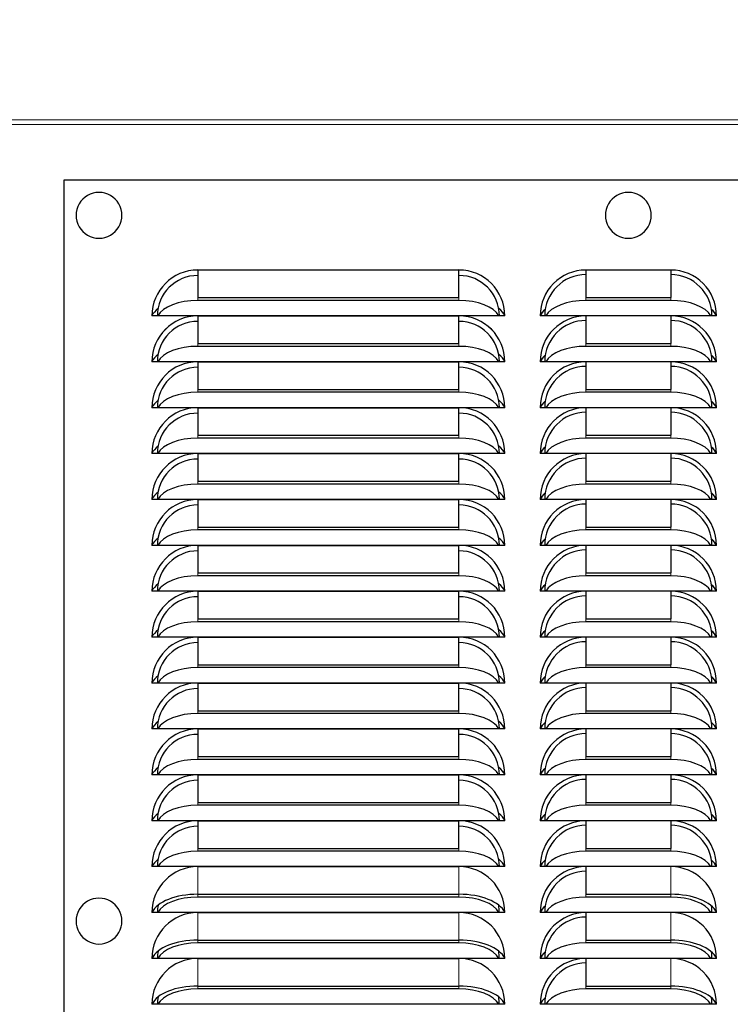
# Model space of a CAD drawing. Header units: millimetres. Extents: x 0 to 29700, y -16 to 21000.
# Tile 317 of 357: x 21002 to 21203, y 17077 to 17356. Entities that reach past the tile are written whole.
import ezdxf

# ---------------------------------------------------------------- set-up
doc = ezdxf.new("R2010")
doc.units = ezdxf.units.MM
doc.layers.add('1', color=7, linetype='Continuous', true_color=0xffffff)
doc.layers.add('254', color=7, linetype='Continuous', true_color=0xffffff)
doc.styles.add('latin_extended', font='simplex.shx')
doc.dimstyles.get("Standard").update_dxf_attribs({"dimtxt": 0.18, "dimasz": 0.18, "dimexe": 0.18, "dimexo": 0.0625, "dimgap": 0.09, "dimtad": 0, "dimtih": 1, "dimtoh": 1, "dimdec": 4, "dimzin": 0, "dimdsep": 46, "dimtxsty": 'Standard', "dimcen": 0.09, "dimadec": 0, "dimazin": 0, "dimtfac": 1, "dimtdec": 4, "dimtofl": 0, "dimtmove": 0, "dimatfit": 3, "dimfxl": 1, "dimtolj": 1, "dimtzin": 0, "dimarcsym": 0})

# ---------------------------------------------------------------- blocks, each defined once
blk = doc.blocks.new('_U4')
at = {"layer": '254', "color": 3, "linetype": 'Continuous', "lineweight": 13, "transparency": 16777216}
for p, q in [((28056.49, 18872.66), (28056.49, 14093.8)), ((18212.99, 16851.58), (18212.99, 14093.8)), ((18387.99, 14143.8), (27881.49, 14143.8))]:
    blk.add_line(p, q, dxfattribs=at)
at = {"layer": '254', "color": 3, "transparency": 16777216}
for points in [[(18387.99, 14172.97), (18387.99, 14114.64), (18212.99, 14143.8)], [(27881.49, 14114.64), (27881.49, 14172.97), (28056.49, 14143.8)]]:
    blk.add_solid(points, dxfattribs=at)
at = {"layer": 'Defpoints', "color": 0, "transparency": 16777216}
for p in [(28056.49, 18922.66), (18212.99, 16901.58), (28056.49, 14143.8)]:
    blk.add_point(p, dxfattribs=at)
at = {"layer": '254', "color": 2, "lineweight": 13, "transparency": 16777216, "insert": (22822.24, 14406.3), "char_height": 175, "attachment_point": 1, "style": 'latin_extended'}
blk.add_mtext('\\A1;9844', dxfattribs=at)

msp = doc.modelspace()

# ---------------------------------------------------------------- linework, layer by layer
at = {"layer": '1', "color": 4, "linetype": 'Continuous', "lineweight": 13}
for p, q in [((21355.987, 17327.856), (20561.487, 17327.856)), ((21355.987, 17326.503), (20561.487, 17326.503)), ((21051.987, 17276.624), (21051.987, 17277.432)), ((21125.987, 17276.624), (21125.987, 17277.432)), ((21161.987, 17276.624), (21161.987, 17277.432)), ((21185.987, 17276.624), (21185.987, 17277.432)), ((21051.987, 17263.619), (21051.987, 17264.427)), ((21125.987, 17263.619), (21125.987, 17264.427)), ((21161.987, 17263.619), (21161.987, 17264.427)), ((21185.987, 17263.619), (21185.987, 17264.427)), ((21051.987, 17250.614), (21051.987, 17251.422)), ((21125.987, 17250.614), (21125.987, 17251.422)), ((21161.987, 17250.614), (21161.987, 17251.422)), ((21185.987, 17250.614), (21185.987, 17251.422)), ((21051.987, 17237.609), (21051.987, 17238.417)), ((21125.987, 17237.609), (21125.987, 17238.417)), ((21161.987, 17237.609), (21161.987, 17238.417)), ((21185.987, 17237.609), (21185.987, 17238.417)), ((21051.987, 17224.604), (21051.987, 17225.412)), ((21125.987, 17224.604), (21125.987, 17225.412)), ((21161.987, 17224.604), (21161.987, 17225.412)), ((21185.987, 17224.604), (21185.987, 17225.412)), ((21051.987, 17211.599), (21051.987, 17212.407)), ((21125.987, 17211.599), (21125.987, 17212.407)), ((21161.987, 17211.599), (21161.987, 17212.407)), ((21185.987, 17211.599), (21185.987, 17212.407)), ((21051.987, 17198.594), (21051.987, 17199.402)), ((21125.987, 17198.594), (21125.987, 17199.402)), ((21161.987, 17198.594), (21161.987, 17199.402)), ((21185.987, 17198.594), (21185.987, 17199.402)), ((21051.987, 17185.589), (21051.987, 17186.397)), ((21125.987, 17185.589), (21125.987, 17186.397)), ((21161.987, 17185.589), (21161.987, 17186.397)), ((21185.987, 17185.589), (21185.987, 17186.397)), ((21051.987, 17172.584), (21051.987, 17173.392)), ((21125.987, 17172.584), (21125.987, 17173.392)), ((21161.987, 17172.584), (21161.987, 17173.392)), ((21185.987, 17172.584), (21185.987, 17173.392)), ((21051.987, 17159.579), (21051.987, 17160.387)), ((21125.987, 17159.579), (21125.987, 17160.387)), ((21161.987, 17159.579), (21161.987, 17160.387)), ((21185.987, 17159.579), (21185.987, 17160.387)), ((21051.987, 17146.574), (21051.987, 17147.382)), ((21125.987, 17146.574), (21125.987, 17147.382)), ((21161.987, 17146.574), (21161.987, 17147.382)), ((21185.987, 17146.574), (21185.987, 17147.382)), ((21051.987, 17133.569), (21051.987, 17134.377)), ((21125.987, 17133.569), (21125.987, 17134.377)), ((21161.987, 17133.569), (21161.987, 17134.377)), ((21185.987, 17133.569), (21185.987, 17134.377)), ((21051.987, 17120.564), (21051.987, 17121.372)), ((21125.987, 17120.564), (21125.987, 17121.372)), ((21161.987, 17120.564), (21161.987, 17121.372)), ((21185.987, 17120.564), (21185.987, 17121.372)), ((21051.987, 17116.192), (21051.987, 17108.367)), ((21125.987, 17116.192), (21125.987, 17108.367)), ((21185.987, 17116.192), (21185.987, 17108.367)), ((21051.987, 17107.559), (21051.987, 17108.367)), ((21125.987, 17107.559), (21125.987, 17108.367)), ((21161.987, 17107.559), (21161.987, 17108.367)), ((21185.987, 17107.559), (21185.987, 17108.367)), ((21051.987, 17103.187), (21051.987, 17095.362)), ((21125.987, 17103.187), (21125.987, 17095.362)), ((21185.987, 17103.187), (21185.987, 17095.362)), ((21051.987, 17094.554), (21051.987, 17095.362)), ((21125.987, 17094.554), (21125.987, 17095.362)), ((21161.987, 17094.554), (21161.987, 17095.362)), ((21185.987, 17094.554), (21185.987, 17095.362)), ((21051.987, 17090.182), (21051.987, 17082.357)), ((21125.987, 17090.182), (21125.987, 17082.357)), ((21185.987, 17090.182), (21185.987, 17082.357)), ((21051.987, 17081.549), (21051.987, 17082.357)), ((21125.987, 17081.549), (21125.987, 17082.357)), ((21161.987, 17081.549), (21161.987, 17082.357)), ((21185.987, 17081.549), (21185.987, 17082.357))]:
    msp.add_line(p, q, dxfattribs=at)
at = {"layer": '1', "color": 2, "linetype": 'Continuous', "lineweight": 25}
for p, q in [((21013.987, 17310.757), (21013.987, 16440.757)), ((21333.987, 17310.757), (21013.987, 17310.757)), ((21051.987, 17285.259), (21125.987, 17285.259)), ((21125.987, 17285.257), (21051.987, 17285.257)), ((21051.987, 17285.257), (21051.987, 17277.432)), ((21125.987, 17277.432), (21125.987, 17285.257)), ((21185.987, 17285.257), (21161.987, 17285.257)), ((21161.987, 17285.257), (21161.987, 17277.432)), ((21185.987, 17285.257), (21185.987, 17277.432)), ((21051.987, 17277.432), (21125.987, 17277.432)), ((21125.987, 17276.624), (21051.987, 17276.624)), ((21161.987, 17277.432), (21185.987, 17277.432)), ((21185.987, 17276.624), (21161.987, 17276.624)), ((21040.65, 17272.257), (21038.985, 17272.257)), ((21137.323, 17272.257), (21040.65, 17272.257)), ((21051.987, 17272.254), (21125.987, 17272.254)), ((21051.987, 17272.252), (21051.987, 17264.427)), ((21125.987, 17272.252), (21051.987, 17272.252)), ((21125.987, 17264.427), (21125.987, 17272.252)), ((21138.988, 17272.257), (21137.323, 17272.257)), ((21150.65, 17272.257), (21148.987, 17272.257)), ((21197.323, 17272.257), (21150.65, 17272.257)), ((21185.987, 17272.252), (21161.987, 17272.252)), ((21161.987, 17272.252), (21161.987, 17264.427)), ((21185.987, 17272.252), (21185.987, 17264.427)), ((21198.987, 17272.257), (21197.323, 17272.257)), ((21051.987, 17264.427), (21125.987, 17264.427)), ((21125.987, 17263.619), (21051.987, 17263.619)), ((21161.987, 17264.427), (21185.987, 17264.427)), ((21185.987, 17263.619), (21161.987, 17263.619)), ((21040.65, 17259.252), (21038.985, 17259.252)), ((21137.323, 17259.252), (21040.65, 17259.252)), ((21051.987, 17259.249), (21125.987, 17259.249)), ((21125.987, 17259.247), (21051.987, 17259.247)), ((21051.987, 17259.247), (21051.987, 17251.422)), ((21125.987, 17251.422), (21125.987, 17259.247)), ((21138.988, 17259.252), (21137.323, 17259.252)), ((21150.65, 17259.252), (21148.987, 17259.252)), ((21197.323, 17259.252), (21150.65, 17259.252)), ((21161.987, 17259.247), (21161.987, 17251.422)), ((21185.987, 17259.247), (21161.987, 17259.247)), ((21185.987, 17259.247), (21185.987, 17251.422)), ((21198.987, 17259.252), (21197.323, 17259.252)), ((21051.987, 17251.422), (21125.987, 17251.422)), ((21161.987, 17251.422), (21185.987, 17251.422)), ((21125.987, 17250.614), (21051.987, 17250.614)), ((21185.987, 17250.614), (21161.987, 17250.614)), ((21040.65, 17246.247), (21038.985, 17246.247)), ((21137.323, 17246.247), (21040.65, 17246.247)), ((21051.987, 17246.244), (21125.987, 17246.244)), ((21051.987, 17246.242), (21051.987, 17238.417)), ((21125.987, 17246.242), (21051.987, 17246.242)), ((21125.987, 17238.417), (21125.987, 17246.242)), ((21138.988, 17246.247), (21137.323, 17246.247)), ((21150.65, 17246.247), (21148.987, 17246.247)), ((21197.323, 17246.247), (21150.65, 17246.247)), ((21161.987, 17246.242), (21161.987, 17238.417)), ((21185.987, 17246.242), (21161.987, 17246.242)), ((21185.987, 17246.242), (21185.987, 17238.417)), ((21198.987, 17246.247), (21197.323, 17246.247)), ((21051.987, 17238.417), (21125.987, 17238.417)), ((21125.987, 17237.609), (21051.987, 17237.609)), ((21161.987, 17238.417), (21185.987, 17238.417)), ((21185.987, 17237.609), (21161.987, 17237.609)), ((21040.65, 17233.242), (21038.985, 17233.242)), ((21137.323, 17233.242), (21040.65, 17233.242)), ((21051.987, 17233.239), (21125.987, 17233.239)), ((21051.987, 17233.237), (21051.987, 17225.412)), ((21125.987, 17233.237), (21051.987, 17233.237)), ((21125.987, 17225.412), (21125.987, 17233.237)), ((21138.988, 17233.242), (21137.323, 17233.242)), ((21150.65, 17233.242), (21148.987, 17233.242)), ((21197.323, 17233.242), (21150.65, 17233.242)), ((21161.987, 17233.237), (21161.987, 17225.412)), ((21185.987, 17233.237), (21161.987, 17233.237)), ((21185.987, 17233.237), (21185.987, 17225.412)), ((21198.987, 17233.242), (21197.323, 17233.242)), ((21051.987, 17225.412), (21125.987, 17225.412)), ((21125.987, 17224.604), (21051.987, 17224.604)), ((21161.987, 17225.412), (21185.987, 17225.412)), ((21185.987, 17224.604), (21161.987, 17224.604)), ((21040.65, 17220.237), (21038.985, 17220.237)), ((21137.323, 17220.237), (21040.65, 17220.237)), ((21051.987, 17220.234), (21125.987, 17220.234)), ((21125.987, 17220.232), (21051.987, 17220.232)), ((21051.987, 17220.232), (21051.987, 17212.407)), ((21125.987, 17212.407), (21125.987, 17220.232)), ((21138.988, 17220.237), (21137.323, 17220.237)), ((21150.65, 17220.237), (21148.987, 17220.237)), ((21197.323, 17220.237), (21150.65, 17220.237)), ((21161.987, 17220.232), (21161.987, 17212.407)), ((21185.987, 17220.232), (21161.987, 17220.232)), ((21185.987, 17220.232), (21185.987, 17212.407)), ((21198.987, 17220.237), (21197.323, 17220.237)), ((21051.987, 17212.407), (21125.987, 17212.407)), ((21161.987, 17212.407), (21185.987, 17212.407)), ((21125.987, 17211.599), (21051.987, 17211.599)), ((21185.987, 17211.599), (21161.987, 17211.599)), ((21040.65, 17207.232), (21038.985, 17207.232)), ((21137.323, 17207.232), (21040.65, 17207.232)), ((21051.987, 17207.229), (21125.987, 17207.229)), ((21051.987, 17207.227), (21051.987, 17199.402)), ((21125.987, 17207.227), (21051.987, 17207.227)), ((21125.987, 17199.402), (21125.987, 17207.227)), ((21138.988, 17207.232), (21137.323, 17207.232)), ((21150.65, 17207.232), (21148.987, 17207.232)), ((21197.323, 17207.232), (21150.65, 17207.232)), ((21161.987, 17207.227), (21161.987, 17199.402)), ((21185.987, 17207.227), (21161.987, 17207.227)), ((21185.987, 17207.227), (21185.987, 17199.402)), ((21198.987, 17207.232), (21197.323, 17207.232)), ((21051.987, 17199.402), (21125.987, 17199.402)), ((21125.987, 17198.594), (21051.987, 17198.594)), ((21161.987, 17199.402), (21185.987, 17199.402)), ((21185.987, 17198.594), (21161.987, 17198.594)), ((21040.65, 17194.227), (21038.985, 17194.227)), ((21137.323, 17194.227), (21040.65, 17194.227)), ((21051.987, 17194.224), (21125.987, 17194.224)), ((21051.987, 17194.222), (21051.987, 17186.397)), ((21125.987, 17194.222), (21051.987, 17194.222)), ((21125.987, 17186.397), (21125.987, 17194.222)), ((21138.988, 17194.227), (21137.323, 17194.227)), ((21150.65, 17194.227), (21148.987, 17194.227)), ((21197.323, 17194.227), (21150.65, 17194.227)), ((21185.987, 17194.222), (21161.987, 17194.222)), ((21161.987, 17194.222), (21161.987, 17186.397)), ((21185.987, 17194.222), (21185.987, 17186.397)), ((21198.987, 17194.227), (21197.323, 17194.227)), ((21051.987, 17186.397), (21125.987, 17186.397)), ((21125.987, 17185.589), (21051.987, 17185.589)), ((21161.987, 17186.397), (21185.987, 17186.397)), ((21185.987, 17185.589), (21161.987, 17185.589)), ((21040.65, 17181.222), (21038.985, 17181.222)), ((21137.323, 17181.222), (21040.65, 17181.222)), ((21138.988, 17181.222), (21137.323, 17181.222)), ((21150.65, 17181.222), (21148.987, 17181.222)), ((21197.323, 17181.222), (21150.65, 17181.222)), ((21198.987, 17181.222), (21197.323, 17181.222)), ((21051.987, 17181.219), (21125.987, 17181.219)), ((21051.987, 17181.217), (21051.987, 17173.392)), ((21125.987, 17181.217), (21051.987, 17181.217)), ((21125.987, 17173.392), (21125.987, 17181.217)), ((21185.987, 17181.217), (21161.987, 17181.217)), ((21161.987, 17181.217), (21161.987, 17173.392)), ((21185.987, 17181.217), (21185.987, 17173.392)), ((21051.987, 17173.392), (21125.987, 17173.392)), ((21161.987, 17173.392), (21185.987, 17173.392)), ((21125.987, 17172.584), (21051.987, 17172.584)), ((21185.987, 17172.584), (21161.987, 17172.584)), ((21040.65, 17168.217), (21038.985, 17168.217)), ((21137.323, 17168.217), (21040.65, 17168.217)), ((21051.987, 17168.214), (21125.987, 17168.214)), ((21125.987, 17168.212), (21051.987, 17168.212)), ((21051.987, 17168.212), (21051.987, 17160.387)), ((21125.987, 17160.387), (21125.987, 17168.212)), ((21138.988, 17168.217), (21137.323, 17168.217)), ((21150.65, 17168.217), (21148.987, 17168.217)), ((21197.323, 17168.217), (21150.65, 17168.217)), ((21185.987, 17168.212), (21161.987, 17168.212)), ((21161.987, 17168.212), (21161.987, 17160.387)), ((21185.987, 17168.212), (21185.987, 17160.387)), ((21198.987, 17168.217), (21197.323, 17168.217)), ((21051.987, 17160.387), (21125.987, 17160.387)), ((21125.987, 17159.579), (21051.987, 17159.579)), ((21161.987, 17160.387), (21185.987, 17160.387)), ((21185.987, 17159.579), (21161.987, 17159.579)), ((21040.65, 17155.212), (21038.985, 17155.212)), ((21137.323, 17155.212), (21040.65, 17155.212)), ((21051.987, 17155.209), (21125.987, 17155.209)), ((21051.987, 17155.207), (21051.987, 17147.382)), ((21125.987, 17155.207), (21051.987, 17155.207)), ((21125.987, 17147.382), (21125.987, 17155.207)), ((21138.988, 17155.212), (21137.323, 17155.212)), ((21150.65, 17155.212), (21148.987, 17155.212)), ((21197.323, 17155.212), (21150.65, 17155.212)), ((21185.987, 17155.207), (21161.987, 17155.207)), ((21161.987, 17155.207), (21161.987, 17147.382)), ((21185.987, 17155.207), (21185.987, 17147.382)), ((21198.987, 17155.212), (21197.323, 17155.212)), ((21051.987, 17147.382), (21125.987, 17147.382)), ((21125.987, 17146.574), (21051.987, 17146.574)), ((21161.987, 17147.382), (21185.987, 17147.382)), ((21185.987, 17146.574), (21161.987, 17146.574)), ((21040.65, 17142.207), (21038.985, 17142.207)), ((21137.323, 17142.207), (21040.65, 17142.207)), ((21051.987, 17142.204), (21125.987, 17142.204)), ((21051.987, 17142.202), (21051.987, 17134.377)), ((21125.987, 17142.202), (21051.987, 17142.202)), ((21125.987, 17134.377), (21125.987, 17142.202)), ((21138.988, 17142.207), (21137.323, 17142.207)), ((21150.65, 17142.207), (21148.987, 17142.207)), ((21197.323, 17142.207), (21150.65, 17142.207)), ((21185.987, 17142.202), (21161.987, 17142.202)), ((21161.987, 17142.202), (21161.987, 17134.377)), ((21185.987, 17142.202), (21185.987, 17134.377)), ((21198.987, 17142.207), (21197.323, 17142.207)), ((21051.987, 17134.377), (21125.987, 17134.377)), ((21161.987, 17134.377), (21185.987, 17134.377)), ((21125.987, 17133.569), (21051.987, 17133.569)), ((21185.987, 17133.569), (21161.987, 17133.569)), ((21040.65, 17129.202), (21038.985, 17129.202)), ((21137.323, 17129.202), (21040.65, 17129.202)), ((21051.987, 17129.199), (21125.987, 17129.199)), ((21125.987, 17129.197), (21051.987, 17129.197)), ((21051.987, 17129.197), (21051.987, 17121.372)), ((21125.987, 17121.372), (21125.987, 17129.197)), ((21138.988, 17129.202), (21137.323, 17129.202)), ((21150.65, 17129.202), (21148.987, 17129.202)), ((21197.323, 17129.202), (21150.65, 17129.202)), ((21185.987, 17129.197), (21161.987, 17129.197)), ((21161.987, 17129.197), (21161.987, 17121.372)), ((21185.987, 17129.197), (21185.987, 17121.372)), ((21198.987, 17129.202), (21197.323, 17129.202)), ((21051.987, 17121.372), (21125.987, 17121.372)), ((21125.987, 17120.564), (21051.987, 17120.564)), ((21161.987, 17121.372), (21185.987, 17121.372)), ((21185.987, 17120.564), (21161.987, 17120.564)), ((21040.65, 17116.197), (21038.985, 17116.197)), ((21137.323, 17116.197), (21040.65, 17116.197)), ((21051.987, 17116.194), (21125.987, 17116.194)), ((21125.987, 17116.192), (21051.987, 17116.192)), ((21138.988, 17116.197), (21137.323, 17116.197)), ((21150.65, 17116.197), (21148.987, 17116.197)), ((21197.323, 17116.197), (21150.65, 17116.197)), ((21185.987, 17116.192), (21161.987, 17116.192)), ((21161.987, 17116.192), (21161.987, 17108.367)), ((21198.987, 17116.197), (21197.323, 17116.197)), ((21051.987, 17108.367), (21125.987, 17108.367)), ((21125.987, 17107.559), (21051.987, 17107.559)), ((21161.987, 17108.367), (21185.987, 17108.367)), ((21185.987, 17107.559), (21161.987, 17107.559)), ((21040.65, 17103.192), (21038.985, 17103.192)), ((21137.323, 17103.192), (21040.65, 17103.192)), ((21051.987, 17103.189), (21125.987, 17103.189)), ((21125.987, 17103.187), (21051.987, 17103.187)), ((21138.988, 17103.192), (21137.323, 17103.192)), ((21150.65, 17103.192), (21148.987, 17103.192)), ((21197.323, 17103.192), (21150.65, 17103.192)), ((21185.987, 17103.187), (21161.987, 17103.187)), ((21161.987, 17103.187), (21161.987, 17095.362)), ((21198.987, 17103.192), (21197.323, 17103.192)), ((21198.987, 17103.192), (21198.986, 17103.192)), ((21051.987, 17095.362), (21125.987, 17095.362)), ((21161.987, 17095.362), (21185.987, 17095.362)), ((21125.987, 17094.554), (21051.987, 17094.554)), ((21185.987, 17094.554), (21161.987, 17094.554)), ((21040.65, 17090.187), (21038.985, 17090.187)), ((21137.323, 17090.187), (21040.65, 17090.187)), ((21051.987, 17090.184), (21125.987, 17090.184)), ((21125.987, 17090.182), (21051.987, 17090.182)), ((21138.988, 17090.187), (21137.323, 17090.187)), ((21150.65, 17090.187), (21148.987, 17090.187)), ((21197.323, 17090.187), (21150.65, 17090.187)), ((21185.987, 17090.182), (21161.987, 17090.182)), ((21161.987, 17090.182), (21161.987, 17082.357)), ((21198.987, 17090.187), (21197.323, 17090.187)), ((21198.987, 17090.187), (21198.986, 17090.187)), ((21051.987, 17082.357), (21125.987, 17082.357)), ((21125.987, 17081.549), (21051.987, 17081.549)), ((21161.987, 17082.357), (21185.987, 17082.357)), ((21185.987, 17081.549), (21161.987, 17081.549)), ((21040.65, 17077.182), (21038.985, 17077.182)), ((21137.323, 17077.182), (21040.65, 17077.182)), ((21138.988, 17077.182), (21137.323, 17077.182)), ((21150.65, 17077.182), (21148.987, 17077.182)), ((21197.323, 17077.182), (21150.65, 17077.182)), ((21198.987, 17077.182), (21197.323, 17077.182)), ((21198.987, 17077.182), (21198.986, 17077.182))]:
    msp.add_line(p, q, dxfattribs=at)
for centre, radius, start, end in [((21023.987, 17300.757), 6.5, 90, 150), ((21023.987, 17300.757), 6.5, 30, 90), ((21173.987, 17300.757), 6.5, 90, 150), ((21173.987, 17300.757), 6.5, 30, 90), ((21023.987, 17300.757), 6.5, 150, 210), ((21023.987, 17300.757), 6.5, 330, 30), ((21173.987, 17300.757), 6.5, 150, 210), ((21173.987, 17300.757), 6.5, 330, 30), ((21023.987, 17300.757), 6.5, 210, 270), ((21023.987, 17300.757), 6.5, 270, 330), ((21173.987, 17300.757), 6.5, 210, 270), ((21173.987, 17300.757), 6.5, 270, 330), ((21051.987, 17272.257), 13.002, 90, 180), ((21051.987, 17272.257), 13, 90, 180), ((21125.987, 17272.257), 13.002, 0, 90), ((21125.987, 17272.257), 13, 0, 90), ((21161.987, 17272.257), 13, 90, 180), ((21185.987, 17272.257), 13, 0, 90), ((21051.987, 17272.257), 11.453, 90, 180), ((21125.987, 17272.257), 11.453, 0, 90), ((21161.987, 17272.257), 11.705, 90, 180), ((21185.987, 17272.257), 11.705, 0, 90), ((21051.987, 17259.252), 13.002, 90, 180), ((21051.987, 17259.252), 13, 90, 180), ((21051.987, 17259.252), 11.453, 90, 180), ((21125.987, 17259.252), 13.002, 0, 90), ((21125.987, 17259.252), 13, 0, 90), ((21125.987, 17259.252), 11.453, 0, 90), ((21161.987, 17259.252), 13, 90, 180), ((21161.987, 17259.252), 11.705, 90, 180), ((21185.987, 17259.252), 13, 0, 90), ((21185.987, 17259.252), 11.705, 0, 90), ((21051.987, 17246.247), 13.002, 90, 180), ((21051.987, 17246.247), 13, 90, 180), ((21051.987, 17246.247), 11.453, 90, 180), ((21125.987, 17246.247), 13.002, 0, 90), ((21125.987, 17246.247), 13, 0, 90), ((21125.987, 17246.247), 11.453, 0, 90), ((21161.987, 17246.247), 13, 90, 180), ((21161.987, 17246.247), 11.705, 90, 180), ((21185.987, 17246.247), 13, 0, 90), ((21185.987, 17246.247), 11.705, 0, 90), ((21051.987, 17233.242), 13.002, 90, 180), ((21051.987, 17233.242), 13, 90, 180), ((21125.987, 17233.242), 13.002, 0, 90), ((21125.987, 17233.242), 13, 0, 90), ((21161.987, 17233.242), 13, 90, 180), ((21185.987, 17233.242), 13, 0, 90), ((21051.987, 17233.242), 11.453, 90, 180), ((21125.987, 17233.242), 11.453, 0, 90), ((21161.987, 17233.242), 11.705, 90, 180), ((21185.987, 17233.242), 11.705, 0, 90), ((21051.987, 17220.237), 13.002, 90, 180), ((21051.987, 17220.237), 13, 90, 180), ((21051.987, 17220.237), 11.453, 90, 180), ((21125.987, 17220.237), 13.002, 0, 90), ((21125.987, 17220.237), 13, 0, 90), ((21125.987, 17220.237), 11.453, 0, 90), ((21161.987, 17220.237), 13, 90, 180), ((21161.987, 17220.237), 11.705, 90, 180), ((21185.987, 17220.237), 13, 0, 90), ((21185.987, 17220.237), 11.705, 0, 90), ((21051.987, 17207.232), 13.002, 90, 180), ((21051.987, 17207.232), 13, 90, 180), ((21051.987, 17207.232), 11.453, 90, 180), ((21125.987, 17207.232), 13.002, 0, 90), ((21125.987, 17207.232), 13, 0, 90), ((21125.987, 17207.232), 11.453, 0, 90), ((21161.987, 17207.232), 13, 90, 180), ((21161.987, 17207.232), 11.705, 90, 180), ((21185.987, 17207.232), 13, 0, 90), ((21185.987, 17207.232), 11.705, 0, 90), ((21051.987, 17194.227), 13.002, 90, 180), ((21051.987, 17194.227), 13, 90, 180), ((21125.987, 17194.227), 13.002, 0, 90), ((21125.987, 17194.227), 13, 0, 90), ((21161.987, 17194.227), 13, 90, 180), ((21185.987, 17194.227), 13, 0, 90), ((21051.987, 17194.227), 11.453, 90, 180), ((21125.987, 17194.227), 11.453, 0, 90), ((21161.987, 17194.227), 11.705, 90, 180), ((21185.987, 17194.227), 11.705, 0, 90), ((21051.987, 17181.222), 13.002, 90, 180), ((21051.987, 17181.222), 13, 90, 180), ((21051.987, 17181.222), 11.453, 90, 180), ((21125.987, 17181.222), 13.002, 0, 90), ((21125.987, 17181.222), 13, 0, 90), ((21125.987, 17181.222), 11.453, 0, 90), ((21161.987, 17181.222), 13, 90, 180), ((21161.987, 17181.222), 11.705, 90, 180), ((21185.987, 17181.222), 13, 0, 90), ((21185.987, 17181.222), 11.705, 0, 90), ((21051.987, 17168.217), 13.002, 90, 180), ((21051.987, 17168.217), 13, 90, 180), ((21051.987, 17168.217), 11.453, 90, 180), ((21125.987, 17168.217), 13.002, 0, 90), ((21125.987, 17168.217), 13, 0, 90), ((21125.987, 17168.217), 11.453, 0, 90), ((21161.987, 17168.217), 13, 90, 180), ((21161.987, 17168.217), 11.705, 90, 180), ((21185.987, 17168.217), 13, 0, 90), ((21185.987, 17168.217), 11.705, 0, 90), ((21051.987, 17155.212), 13.002, 90, 180), ((21051.987, 17155.212), 13, 90, 180), ((21125.987, 17155.212), 13.002, 0, 90), ((21125.987, 17155.212), 13, 0, 90), ((21161.987, 17155.212), 13, 90, 180), ((21185.987, 17155.212), 13, 0, 90), ((21051.987, 17155.212), 11.453, 90, 180), ((21125.987, 17155.212), 11.453, 0, 90), ((21161.987, 17155.212), 11.705, 90, 180), ((21185.987, 17155.212), 11.705, 0, 90), ((21051.987, 17142.207), 13.002, 90, 180), ((21051.987, 17142.207), 13, 90, 180), ((21051.987, 17142.207), 11.453, 90, 180), ((21125.987, 17142.207), 13.002, 0, 90), ((21125.987, 17142.207), 13, 0, 90), ((21125.987, 17142.207), 11.453, 0, 90), ((21161.987, 17142.207), 13, 90, 180), ((21161.987, 17142.207), 11.705, 90, 180), ((21185.987, 17142.207), 13, 0, 90), ((21185.987, 17142.207), 11.705, 0, 90), ((21051.987, 17129.202), 13.002, 90, 180), ((21051.987, 17129.202), 13, 90, 180), ((21125.987, 17129.202), 13.002, 0, 90), ((21125.987, 17129.202), 13, 0, 90), ((21161.987, 17129.202), 13, 90, 180), ((21185.987, 17129.202), 13, 0, 90), ((21051.987, 17129.202), 11.453, 90, 180), ((21125.987, 17129.202), 11.453, 0, 90), ((21161.987, 17129.202), 11.705, 90, 180), ((21185.987, 17129.202), 11.705, 0, 90), ((21051.987, 17116.197), 13.002, 90, 180), ((21051.987, 17116.197), 13, 90, 180), ((21125.987, 17116.197), 13.002, 0, 90), ((21125.987, 17116.197), 13, 0, 90), ((21161.987, 17116.197), 13, 90, 180), ((21185.987, 17116.197), 13, 0, 90), ((21051.987, 17116.197), 11.453, 90, 180), ((21125.987, 17116.197), 11.453, 0, 90), ((21161.987, 17116.197), 11.705, 90, 180), ((21185.987, 17116.197), 11.705, 0, 90), ((21051.987, 17103.192), 13.002, 90, 180), ((21051.987, 17103.192), 13, 90, 180), ((21125.987, 17103.192), 13.002, 0, 90), ((21125.987, 17103.192), 13, 0, 90), ((21161.987, 17103.192), 13, 90, 180), ((21161.987, 17103.192), 11.705, 90, 180), ((21185.987, 17103.192), 13, 0, 90), ((21023.987, 17100.757), 6.5, 90, 150), ((21023.987, 17100.757), 6.5, 30, 90), ((21023.987, 17100.757), 6.5, 150, 210), ((21023.987, 17100.757), 6.5, 330, 30), ((21051.987, 17090.187), 13.002, 90, 180), ((21051.987, 17090.187), 13, 90, 180), ((21051.987, 17103.192), 11.453, 169.54312, 180), ((21125.987, 17090.187), 13.002, 0, 90), ((21125.987, 17090.187), 13, 0, 90), ((21125.987, 17103.192), 11.453, 0, 10.45688), ((21161.987, 17090.187), 13, 90, 180), ((21185.987, 17090.187), 13, 0, 90), ((21185.987, 17103.192), 11.705, 0, 9.00984), ((21161.987, 17090.187), 11.705, 90, 180), ((21023.987, 17100.757), 6.5, 210, 270), ((21023.987, 17100.757), 6.5, 270, 330), ((21051.987, 17090.187), 11.453, 169.54312, 180), ((21125.987, 17090.187), 11.453, 0, 10.45688), ((21185.987, 17090.187), 11.705, 0, 9.00984), ((21051.987, 17077.182), 13.002, 90, 180), ((21051.987, 17077.182), 13, 90, 180), ((21125.987, 17077.182), 13.002, 0, 90), ((21125.987, 17077.182), 13, 0, 90), ((21161.987, 17077.182), 13, 90, 180), ((21185.987, 17077.182), 13, 0, 90), ((21161.987, 17077.182), 11.705, 90, 180), ((21051.987, 17077.182), 11.453, 169.54312, 180), ((21125.987, 17077.182), 11.453, 0, 10.45688), ((21185.987, 17077.182), 11.705, 0, 9.00984)]:
    msp.add_arc(centre, radius, start, end, dxfattribs=at)
for centre, major_axis, start_param, end_param in [((21051.987, 17270.763), (-11.724, 0), 4.712389, 6.0253781), ((21125.987, 17270.763), (-11.724, 0), 3.3993998, 4.712389), ((21161.987, 17270.763), (-11.724, 0), 4.712389, 6.0253781), ((21185.987, 17270.763), (-11.724, 0), 3.3993998, 4.712389), ((21051.987, 17270.763), (13.339, 0), 2.5761941, 2.9155852), ((21125.987, 17270.763), (13.339, 0), 0.2260075, 0.5653985), ((21161.987, 17270.763), (13.339, 0), 2.6192694, 2.9155852), ((21185.987, 17270.763), (13.339, 0), 0.2260075, 0.5223233), ((21051.987, 17257.758), (-11.724, 0), 4.712389, 6.0253781), ((21125.987, 17257.758), (-11.724, 0), 3.3993998, 4.712389), ((21161.987, 17257.758), (-11.724, 0), 4.712389, 6.0253781), ((21185.987, 17257.758), (-11.724, 0), 3.3993998, 4.712389), ((21051.987, 17257.758), (13.339, 0), 2.5761941, 2.9155852), ((21125.987, 17257.758), (13.339, 0), 0.2260075, 0.5653985), ((21161.987, 17257.758), (13.339, 0), 2.6192694, 2.9155852), ((21185.987, 17257.758), (13.339, 0), 0.2260075, 0.5223233), ((21051.987, 17244.753), (13.339, 0), 2.5761941, 2.9155852), ((21051.987, 17244.753), (-11.724, 0), 4.712389, 6.0253781), ((21125.987, 17244.753), (-11.724, 0), 3.3993998, 4.712389), ((21125.987, 17244.753), (13.339, 0), 0.2260075, 0.5653985), ((21161.987, 17244.753), (-11.724, 0), 4.712389, 6.0253781), ((21185.987, 17244.753), (-11.724, 0), 3.3993998, 4.712389), ((21161.987, 17244.753), (13.339, 0), 2.6192694, 2.9155852), ((21185.987, 17244.753), (13.339, 0), 0.2260075, 0.5223233), ((21051.987, 17231.748), (-11.724, 0), 4.712389, 6.0253781), ((21125.987, 17231.748), (-11.724, 0), 3.3993998, 4.712389), ((21161.987, 17231.748), (-11.724, 0), 4.712389, 6.0253781), ((21185.987, 17231.748), (-11.724, 0), 3.3993998, 4.712389), ((21051.987, 17231.748), (13.339, 0), 2.5761941, 2.9155852), ((21125.987, 17231.748), (13.339, 0), 0.2260075, 0.5653985), ((21161.987, 17231.748), (13.339, 0), 2.6192694, 2.9155852), ((21185.987, 17231.748), (13.339, 0), 0.2260075, 0.5223233), ((21051.987, 17218.743), (-11.724, 0), 4.712389, 6.0253781), ((21125.987, 17218.743), (-11.724, 0), 3.3993998, 4.712389), ((21161.987, 17218.743), (-11.724, 0), 4.712389, 6.0253781), ((21185.987, 17218.743), (-11.724, 0), 3.3993998, 4.712389), ((21051.987, 17218.743), (13.339, 0), 2.5761941, 2.9155852), ((21125.987, 17218.743), (13.339, 0), 0.2260075, 0.5653985), ((21161.987, 17218.743), (13.339, 0), 2.6192694, 2.9155852), ((21185.987, 17218.743), (13.339, 0), 0.2260075, 0.5223233), ((21051.987, 17205.738), (13.339, 0), 2.5761941, 2.9155852), ((21051.987, 17205.738), (-11.724, 0), 4.712389, 6.0253781), ((21125.987, 17205.738), (-11.724, 0), 3.3993998, 4.712389), ((21125.987, 17205.738), (13.339, 0), 0.2260075, 0.5653985), ((21161.987, 17205.738), (-11.724, 0), 4.712389, 6.0253781), ((21185.987, 17205.738), (-11.724, 0), 3.3993998, 4.712389), ((21161.987, 17205.738), (13.339, 0), 2.6192694, 2.9155852), ((21185.987, 17205.738), (13.339, 0), 0.2260075, 0.5223233), ((21051.987, 17192.733), (-11.724, 0), 4.712389, 6.0253781), ((21125.987, 17192.733), (-11.724, 0), 3.3993998, 4.712389), ((21161.987, 17192.733), (-11.724, 0), 4.712389, 6.0253781), ((21185.987, 17192.733), (-11.724, 0), 3.3993998, 4.712389), ((21051.987, 17192.733), (13.339, 0), 2.5761941, 2.9155852), ((21125.987, 17192.733), (13.339, 0), 0.2260075, 0.5653985), ((21161.987, 17192.733), (13.339, 0), 2.6192694, 2.9155852), ((21185.987, 17192.733), (13.339, 0), 0.2260075, 0.5223233), ((21051.987, 17179.728), (-11.724, 0), 4.712389, 6.0253781), ((21125.987, 17179.728), (-11.724, 0), 3.3993998, 4.712389), ((21161.987, 17179.728), (-11.724, 0), 4.712389, 6.0253781), ((21185.987, 17179.728), (-11.724, 0), 3.3993998, 4.712389), ((21051.987, 17179.728), (13.339, 0), 2.5761941, 2.9155852), ((21125.987, 17179.728), (13.339, 0), 0.2260075, 0.5653985), ((21161.987, 17179.728), (13.339, 0), 2.6192694, 2.9155852), ((21185.987, 17179.728), (13.339, 0), 0.2260075, 0.5223233), ((21051.987, 17166.723), (13.339, 0), 2.5761941, 2.9155852), ((21051.987, 17166.723), (-11.724, 0), 4.712389, 6.0253781), ((21125.987, 17166.723), (-11.724, 0), 3.3993998, 4.712389), ((21125.987, 17166.723), (13.339, 0), 0.2260075, 0.5653985), ((21161.987, 17166.723), (-11.724, 0), 4.712389, 6.0253781), ((21185.987, 17166.723), (-11.724, 0), 3.3993998, 4.712389), ((21161.987, 17166.723), (13.339, 0), 2.6192694, 2.9155852), ((21185.987, 17166.723), (13.339, 0), 0.2260075, 0.5223233), ((21051.987, 17153.718), (-11.724, 0), 4.712389, 6.0253781), ((21125.987, 17153.718), (-11.724, 0), 3.3993998, 4.712389), ((21161.987, 17153.718), (-11.724, 0), 4.712389, 6.0253781), ((21185.987, 17153.718), (-11.724, 0), 3.3993998, 4.712389), ((21051.987, 17153.718), (13.339, 0), 2.5761941, 2.9155852), ((21125.987, 17153.718), (13.339, 0), 0.2260075, 0.5653985), ((21161.987, 17153.718), (13.339, 0), 2.6192694, 2.9155852), ((21185.987, 17153.718), (13.339, 0), 0.2260075, 0.5223233), ((21051.987, 17140.713), (-11.724, 0), 4.712389, 6.0253781), ((21125.987, 17140.713), (-11.724, 0), 3.3993998, 4.712389), ((21161.987, 17140.713), (-11.724, 0), 4.712389, 6.0253781), ((21185.987, 17140.713), (-11.724, 0), 3.3993998, 4.712389), ((21051.987, 17140.713), (13.339, 0), 2.5761941, 2.9155852), ((21125.987, 17140.713), (13.339, 0), 0.2260075, 0.5653985), ((21161.987, 17140.713), (13.339, 0), 2.6192694, 2.9155852), ((21185.987, 17140.713), (13.339, 0), 0.2260075, 0.5223233), ((21051.987, 17127.708), (13.339, 0), 2.5761941, 2.9155852), ((21051.987, 17127.708), (-11.724, 0), 4.712389, 6.0253781), ((21125.987, 17127.708), (-11.724, 0), 3.3993998, 4.712389), ((21125.987, 17127.708), (13.339, 0), 0.2260075, 0.5653985), ((21161.987, 17127.708), (13.339, 0), 2.6192694, 2.9155852), ((21161.987, 17127.708), (-11.724, 0), 4.712389, 6.0253781), ((21185.987, 17127.708), (-11.724, 0), 3.3993998, 4.712389), ((21185.987, 17127.708), (13.339, 0), 0.2260075, 0.5223233), ((21051.987, 17114.703), (-11.724, 0), 4.712389, 6.0253781), ((21125.987, 17114.703), (-11.724, 0), 3.3993998, 4.712389), ((21161.987, 17114.703), (-11.724, 0), 4.712389, 6.0253781), ((21185.987, 17114.703), (-11.724, 0), 3.3993998, 4.712389), ((21051.987, 17114.703), (13.339, 0), 2.5761941, 2.9155852), ((21125.987, 17114.703), (13.339, 0), 0.2260075, 0.5653985), ((21161.987, 17114.703), (13.339, 0), 2.6192694, 2.9155852), ((21185.987, 17114.703), (13.339, 0), 0.2260075, 0.5223233), ((21051.987, 17101.698), (-13.339, 0), 4.712389, 6.0571779), ((21051.987, 17101.698), (-11.724, 0), 4.712389, 6.0253781), ((21125.987, 17101.698), (-13.339, 0), 3.3676001, 4.712389), ((21125.987, 17101.698), (-11.724, 0), 3.3993998, 4.712389), ((21161.987, 17101.698), (-11.724, 0), 4.712389, 6.0253781), ((21185.987, 17101.698), (-13.339, 0), 3.3676001, 4.712389), ((21185.987, 17101.698), (-11.724, 0), 3.3993998, 4.712389), ((21161.987, 17101.698), (13.339, 0), 2.6192694, 2.9155852), ((21051.987, 17088.693), (-13.339, 0), 4.712389, 6.0571779), ((21125.987, 17088.693), (-13.339, 0), 3.3676001, 4.712389), ((21185.987, 17088.693), (-13.339, 0), 3.3676001, 4.712389), ((21051.987, 17088.693), (-11.724, 0), 4.712389, 6.0253781), ((21125.987, 17088.693), (-11.724, 0), 3.3993998, 4.712389), ((21161.987, 17088.693), (13.339, 0), 2.6192694, 2.9155852), ((21161.987, 17088.693), (-11.724, 0), 4.712389, 6.0253781), ((21185.987, 17088.693), (-11.724, 0), 3.3993998, 4.712389), ((21051.987, 17075.688), (-13.339, 0), 4.712389, 6.0571779), ((21051.987, 17075.688), (-11.724, 0), 4.712389, 6.0253781), ((21125.987, 17075.688), (-13.339, 0), 3.3676001, 4.712389), ((21125.987, 17075.688), (-11.724, 0), 3.3993998, 4.712389), ((21161.987, 17075.688), (-11.724, 0), 4.712389, 6.0253781), ((21185.987, 17075.688), (-13.339, 0), 3.3676001, 4.712389), ((21185.987, 17075.688), (-11.724, 0), 3.3993998, 4.712389), ((21161.987, 17075.688), (13.339, 0), 2.6192694, 2.9155852)]:
    msp.add_ellipse(centre, major_axis=major_axis, ratio=0.5, start_param=start_param, end_param=end_param, dxfattribs=at)

# ---------------------------------------------------------------- dimensions: what is measured, and where the dimension line sits
at = {"layer": '254', "color": 2, "linetype": 'Continuous', "lineweight": 13}
dim = msp.add_linear_dim(base=(28056.493, 14143.803), p1=(18212.987, 16901.584), p2=(28056.493, 18922.663), dimstyle='Standard', override={"dimscale": 50, "dimtxt": 3.5, "dimasz": 3.5, "dimexe": 1, "dimexo": 1, "dimgap": 1.75, "dimtad": 1, "dimtih": 1, "dimtoh": 0, "dimdec": 0, "dimlfac": 1, "dimzin": 8, "dimdsep": 46, "dimlunit": 2, "dimtxsty": 'latin_extended', "dimsah": 1, "dimse1": 0, "dimse2": 0, "dimsd1": 0, "dimsd2": 0, "dimclrd": 3, "dimclre": 3, "dimclrt": 2, "dimtol": 0, "dimtm": -0.1, "dimtfac": 0.714286, "dimtdec": 3, "dimtofl": 1, "dimtmove": 0, "dimtzin": 8, "dimlwd": 13, "dimlwe": 13}, dxfattribs=at)
dim.commit()
dim.dimension.update_dxf_attribs({"geometry": '_U4', "text_midpoint": (23134.74, 14143.803), "dimtype": 160})

doc.saveas('drawing.dxf')
